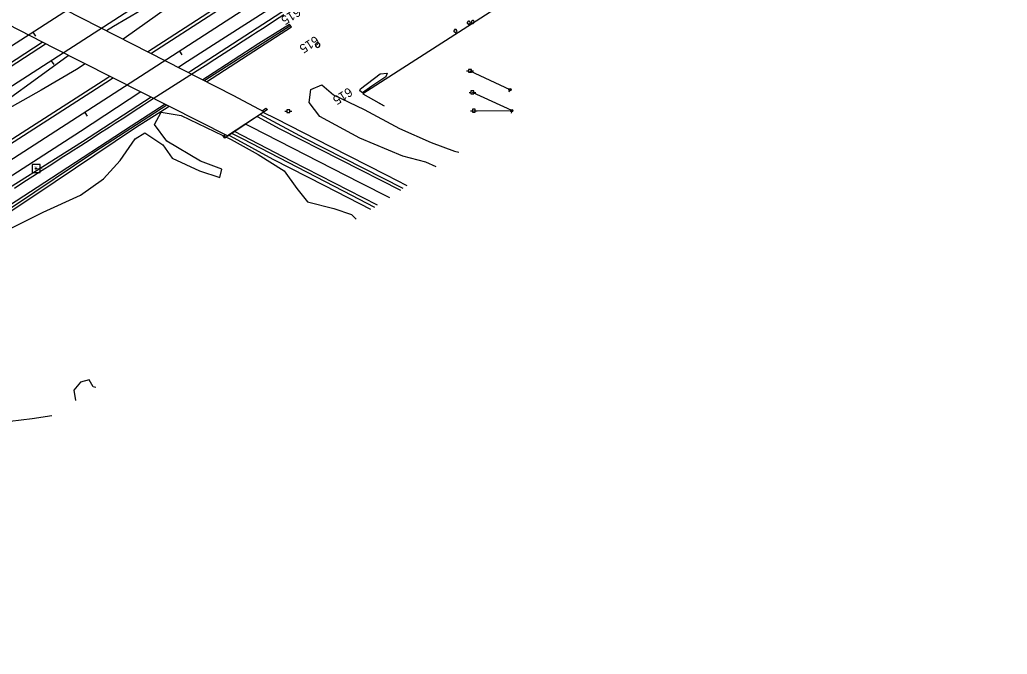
# Model space of a CAD drawing. Extents: x 1901471 to 1963503, y 756461 to 799997.
# Drawn here: x 1920288 to 1921162, y 766793 to 767356 of the extents above; entities that cross this region are included whole.
import ezdxf

# ---------------------------------------------------------------- set-up
doc = ezdxf.new("R2010")
doc.units = 0
for name, color, linetype in [('Default', 7, 'Continuous'), ('RD_DTM_BkLn1', 7, 'Continuous'), ('RD_EX_Bldg', 7, 'Continuous'), ('RD_EX_Bridge', 7, 'Continuous'), ('RD_EX_DR_ErosCtrl', 7, 'Continuous'), ('RD_EX_Fence_Other', 7, 'Continuous'), ('RD_EX_GuardRail', 7, 'Continuous'), ('RD_EX_H2O', 7, 'Continuous'), ('RD_EX_Road', 7, 'Continuous'), ('RD_EX_Road_txCode', 7, 'Continuous'), ('RD_EX_UT', 7, 'Continuous'), ('RD_EX_VEG', 7, 'Continuous'), ('RD_HC_Cl', 7, 'Continuous'), ('RD_HC_Data_Tic', 7, 'Continuous'), ('RD_HC_Survey', 7, 'Continuous'), ('RD_HC_TX_Sta50', 7, 'Continuous'), ('RD_HC_txCode', 7, 'Continuous'), ('RD_SMD_Locator', 7, 'Continuous')]:
    doc.layers.add(name, color=color, linetype=linetype)

# ---------------------------------------------------------------- blocks, each defined once
blk = doc.blocks.new('PP')
at = {"layer": 'RD_EX_UT'}
for p, q in [((2.5, 2.5), (-2.5, 2.5)), ((-2.5, 2.5), (-2.5, -2.5)), ((2.5, -2.5), (2.5, 2.5)), ((-5.9, -0.1), (-2.5, -0.1)), ((-2.5, -2.5), (2.5, -2.5)), ((2.4, -0.1), (6.1, -0.1))]:
    blk.add_line(p, q, dxfattribs=at)
blk = doc.blocks.new('SB2')
at = {"layer": 'RD_EX_VEG'}
for centre, radius, start, end in [((-1.6, -0.2), 1.26, 96.4518, 294.734), ((-0.7, 1.5), 1.08, 34.9763, 204.756), ((1, 1.7), 0.995, 308.7626, 152.0467), ((1.8, -0.3), 1.22, 256.5667, 98.1046), ((0.2, -1.6), 1.32, 166.8827, 5.7589)]:
    blk.add_arc(centre, radius, start, end, dxfattribs=at)
blk = doc.blocks.new('GW')
at = {"layer": 'RD_EX_UT'}
blk.add_line((0, 0), (0, 5), dxfattribs=at)
blk.add_circle((0, 0), 2, dxfattribs=at)
blk = doc.blocks.new('OP')
at = {"layer": 'Default'}
for start, end in [(90, 270), (270, 90)]:
    blk.add_arc((0, 0), 0.127, start, end, dxfattribs=at)

msp = doc.modelspace()

# ---------------------------------------------------------------- linework, layer by layer
at = {"layer": 'RD_DTM_BkLn1'}
for points in [[(1920451.72, 767315.24), (1920460.13, 767320.66), (1920468.53, 767326.09), (1920476.93, 767331.51), (1920485.33, 767336.93), (1920493.73, 767342.36), (1920496.35, 767344.05), (1920504.73, 767349.5), (1920513.12, 767354.95), (1920521.5, 767360.4)], [(1920282.76, 767206.5), (1920291.14, 767211.97), (1920298.97, 767217.08), (1920307.41, 767222.46), (1920315.84, 767227.83), (1920324.27, 767233.2), (1920332.71, 767238.57), (1920333.04, 767238.79), (1920341.45, 767244.21), (1920349.85, 767249.63), (1920358.25, 767255.05), (1920366.66, 767260.47), (1920372.06, 767263.95), (1920380.44, 767269.41), (1920388.82, 767274.87), (1920397.2, 767280.33), (1920402.54, 767283.81), (1920444.67, 767310.73), (1920451.72, 767315.24)]]:
    msp.add_lwpolyline(points, dxfattribs=at)
at = {"layer": 'RD_EX_Bldg'}
for points in [[(1920505.28, 767277.2), (1920506.98, 767276.07), (1920469.23, 767250.81), (1920467.62, 767252.42), (1920469.77, 767253.84)], [(1920502.1, 767275.1), (1920505.28, 767277.2)]]:
    msp.add_lwpolyline(points, dxfattribs=at)
at = {"layer": 'RD_EX_Bridge'}
msp.add_lwpolyline([(1920204.74, 767388.92), (1920237.87, 767410.63), (1920476.07, 767288.85), (1920503.83, 767274.19), (1920471.59, 767252.92), (1920318.02, 767330.38)], close=True, dxfattribs=at)
at = {"layer": 'RD_EX_DR_ErosCtrl'}
for points in [[(1920452.87, 767300.71), (1920499.68, 767331.18), (1920528.07, 767349.36), (1920526.38, 767351.47), (1920499.34, 767334.65), (1920453.81, 767305.03), (1920449.65, 767302.36)], [(1920416.2, 767280.86), (1920386.11, 767261.51), (1920315.57, 767215.2), (1920228.26, 767158.49), (1920180.25, 767126.52), (1920148.41, 767099.66), (1920122.05, 767070.81), (1920090.21, 767033.99), (1920044.69, 766979.77), (1919995.19, 766925.67), (1919973.05, 766908.75), (1919947.93, 766891.84), (1919913.1, 766870.2), (1919888.23, 766855.77), (1919856.89, 766836.99)], [(1919860.37, 766833.01), (1919964.84, 766895.19), (1919999.42, 766920.82), (1920021.06, 766943.45), (1920060.86, 766989.34), (1920100.16, 767036.48), (1920132, 767071.05), (1920155.38, 767098.29), (1920182.49, 767122.05), (1920300.89, 767200.15), (1920389.94, 767260.2), (1920415.73, 767276.52), (1920419.68, 767279.1)]]:
    msp.add_lwpolyline(points, dxfattribs=at)
at = {"layer": 'RD_EX_Fence_Other'}
for points in [[(1921109.26, 767622.04), (1921004.31, 767555.67), (1920910.41, 767494.23), (1920836.77, 767447.64), (1920753.72, 767394.57), (1920731.99, 767380.75), (1920691.62, 767354.47), (1920634.23, 767317.58), (1920591.29, 767289.96), (1920610.24, 767279.36)], [(1920605.87, 767281.8), (1920610.24, 767279.36)], [(1920605.87, 767281.8), (1920610.24, 767279.36)]]:
    msp.add_lwpolyline(points, dxfattribs=at)
at = {"layer": 'RD_EX_GuardRail'}
for points in [[(1920364.2, 767346.05), (1920370.44, 767350.11), (1920443.15, 767392.82), (1920479.96, 767414.58), (1920516.96, 767439.06)], [(1920519.86, 767436.34), (1920480.51, 767410.77), (1920382.04, 767340.41), (1920379.05, 767338.45)], [(1920207.42, 767238.14), (1920250.03, 767265.7), (1920329.1, 767323.18), (1920330.49, 767324.09)], [(1920345.49, 767316.52), (1920337.8, 767311.49), (1920306.43, 767293.17), (1920252.75, 767263.16), (1920209.96, 767235.24)], [(1920630.7, 767208.5), (1920612.16, 767217.92), (1920562.91, 767243.17), (1920514.51, 767267.8), (1920503.14, 767273.5)], [(1920598.47, 767187.44), (1920557.75, 767208.4), (1920512.01, 767231.85), (1920474.16, 767252.58), (1920472.87, 767253.24)]]:
    msp.add_lwpolyline(points, dxfattribs=at)
at = {"layer": 'RD_EX_H2O'}
for points in [[(1920526.8, 767350.07), (1920452.43, 767302.56), (1920451.03, 767301.65)], [(1920417.77, 767280.07), (1920353.93, 767238.64), (1920282.79, 767190.75), (1920210.9, 767144.49), (1920182.3, 767125.46), (1920162.65, 767109.29), (1920138.27, 767084.66), (1920112.65, 767055.31), (1920063.4, 766997.73), (1920036.53, 766965.64), (1920007.43, 766932.43), (1919977.08, 766907.31), (1919943.26, 766885.17), (1919859.43, 766835.8)]]:
    msp.add_lwpolyline(points, dxfattribs=at)
at = {"layer": 'RD_EX_Road'}
for points in [[(1920400.72, 767327.37), (1920487.52, 767383.63), (1920635.38, 767479.12), (1920661.64, 767495.29), (1920694.84, 767517.35), (1920732.18, 767541.82), (1920762.06, 767561.45), (1920786.27, 767576.75), (1920822.14, 767600.1), (1920858.91, 767624.09), (1920894.64, 767647.15), (1920934.53, 767672.54), (1920969.66, 767695.31), (1921006.56, 767719.17), (1921043.12, 767742.99), (1921078.84, 767765.67), (1921112.57, 767787.61), (1921147.5, 767810.26), (1921187.01, 767835.74)], [(1920403.62, 767325.89), (1920515.04, 767398.14), (1920661.76, 767492.83), (1920707.44, 767521.63), (1920764.27, 767558.94), (1920825.55, 767598.59), (1920868.43, 767626.29), (1920912.66, 767654.78), (1920957.78, 767683.86), (1921005.12, 767714.34), (1921047.82, 767742.09), (1921089.02, 767768.71), (1921132.63, 767796.68), (1921179.05, 767826.64)], [(1921186.39, 767802.82), (1921145.72, 767776.33), (1921109.99, 767753.28), (1921067.19, 767725.71), (1921023.3, 767697.39), (1920979.15, 767668.91), (1920932.95, 767639.15), (1920885.18, 767608.38), (1920840.56, 767579.48), (1920783.65, 767542.6), (1920747.73, 767519.1), (1920674.38, 767472.36), (1920554.28, 767394.56), (1920466.59, 767338.26), (1920431.78, 767315.91), (1920427.99, 767313.43)], [(1921192.36, 767796.64), (1921152.79, 767771.12), (1921114.74, 767746.83), (1921079.9, 767724.24), (1921042.89, 767700.31), (1921005.67, 767676.12), (1920970, 767653.1), (1920934.83, 767630.39), (1920902.47, 767609.63), (1920867.54, 767586.98), (1920827.42, 767561.12), (1920795.34, 767540.37), (1920784.52, 767533.37), (1920729.96, 767497.52), (1920682.92, 767467.1), (1920550.54, 767382.8), (1920438.88, 767309.98), (1920437.06, 767308.79)], [(1920266.14, 767305.56), (1920310.45, 767334.29)], [(1920268.73, 767310.8), (1920307.36, 767335.89)], [(1920217.5, 767209.79), (1920365.36, 767304.45), (1920367.14, 767305.6)], [(1920248.21, 767225.83), (1920367.98, 767302.78), (1920370.06, 767304.13)], [(1920394.76, 767291.67), (1920341.36, 767256.71), (1920187.82, 767157.76)], [(1920403.83, 767287.1), (1920342.98, 767247.38), (1920159.18, 767131.71)], [(1920497.66, 767269.83), (1920517.96, 767259.13), (1920624.6, 767204.51)], [(1920626.93, 767206.04), (1920539.3, 767250.61), (1920500.27, 767271.58)], [(1920475.5, 767255), (1920484.38, 767250.53), (1920573.87, 767204.21), (1920601.8, 767189.62)], [(1920604.27, 767191.23), (1920528.05, 767230.43), (1920477.78, 767256.53)], [(1920487.83, 767263.25), (1920492.49, 767260.87), (1920588.75, 767211.49), (1920614.79, 767198.11)]]:
    msp.add_lwpolyline(points, dxfattribs=at)
at = {"layer": 'RD_EX_UT'}
for points in [[(1920686.18, 767310.35), (1920721.63, 767293.77)], [(1920689.56, 767275.04), (1920723.22, 767275.17), (1920688.33, 767291.31)]]:
    msp.add_lwpolyline(points, dxfattribs=at)
at = {"layer": 'RD_EX_VEG'}
msp.add_lwpolyline([(1920589.29, 767294.6), (1920606.76, 767307.76), (1920612.89, 767308.21), (1920611.75, 767305.03), (1920599.27, 767296.87), (1920591.11, 767290.97), (1920588.61, 767292.78)], close=True, dxfattribs=at)
for points in [[(1920656.35, 767225.27), (1920647.06, 767229.34), (1920626.66, 767234.88), (1920588.8, 767250.88), (1920553.39, 767269.97), (1920543.92, 767282.21), (1920545.23, 767293.96), (1920555.02, 767297.88), (1920565.47, 767289.07), (1920592.56, 767276.17), (1920623.89, 767259.36), (1920651.96, 767246.96), (1920672.52, 767239.29), (1920676.48, 767238.42)], [(1920263.7, 767162.91), (1920308.38, 767185.1), (1920341.2, 767200.33), (1920361.69, 767214.75), (1920376.38, 767230.98), (1920389.8, 767250.02), (1920398.32, 767255.46), (1920414.09, 767244.76), (1920422.62, 767233.15), (1920446.73, 767221.91), (1920464.69, 767215.74), (1920466.5, 767223.36), (1920447.64, 767230.43), (1920417.72, 767248.2), (1920406.84, 767262.71), (1920412.64, 767273.77), (1920430.41, 767270.69), (1920474.66, 767249.65), (1920498.78, 767236.23), (1920521.77, 767221.84), (1920532.83, 767206.18), (1920542.35, 767194.2), (1920565.68, 767188.37), (1920581.35, 767183.14), (1920585.52, 767178.97)], [(1920354.89, 767029.83), (1920352.44, 767030.51), (1920349, 767036.68), (1920341.2, 767034.5), (1920335.4, 767027.43), (1920336.86, 767018.2)], [(1920316.02, 767004.76), (1920298.4, 767002.04), (1920279, 766999.5)]]:
    msp.add_lwpolyline(points, dxfattribs=at)
at = {"layer": 'RD_HC_Cl'}
for p, q in [((1926729.52, 771495.93), (1917217.27, 765354.92)), ((1926745.76, 771470.78), (1917232.23, 765328.83)), ((1925391.98, 770532.94), (1917300.19, 765307.31))]:
    msp.add_line(p, q, dxfattribs=at)
at = {"layer": 'RD_HC_Data_Tic'}
for p, q in [((1920299.14, 767344.54), (1920301.31, 767341.18)), ((1920429, 767327.87), (1920431.17, 767324.51)), ((1920315.42, 767319.34), (1920317.59, 767315.98)), ((1920344.99, 767273.62), (1920347.16, 767270.26))]:
    msp.add_line(p, q, dxfattribs=at)
at = {"layer": 'RD_HC_Survey'}
msp.add_lwpolyline([(1920305.44, 767227.38), (1920298.37, 767227.38), (1920298.37, 767220.31), (1920305.44, 767220.31)], close=True, dxfattribs=at)
msp.add_circle((1920301.91, 767223.85), 0.5, dxfattribs=at)
at = {"layer": 'RD_SMD_Locator'}
msp.add_circle((1920301.91, 767223.85), 0.001, dxfattribs=at)

# ---------------------------------------------------------------- block references
at = {"layer": 'Default', "xscale": 0.5039370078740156, "yscale": 0.5039370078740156}
for p in [(1920686.18, 767310.35), (1920688.33, 767291.31), (1920525.27, 767274.73), (1920689.56, 767275.04)]:
    msp.add_blockref('PP', p, dxfattribs=at)
at = {"layer": 'RD_EX_UT', "xscale": 15.748031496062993, "yscale": 15.748031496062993}
msp.add_blockref('OP', (1920551.38, 767333.23), dxfattribs=at)
at = {"layer": 'RD_EX_UT'}
for p, xscale, yscale, rotation in [((1920721.63, 767293.77), 0.49212598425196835, 0.49212598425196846, 154.936618), ((1920723.22, 767275.17), 0.4921259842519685, 0.4921259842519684, 166.87709)]:
    msp.add_blockref('GW', p, dxfattribs=dict(at, xscale=xscale, yscale=yscale, rotation=rotation))
at = {"layer": 'RD_EX_VEG', "xscale": 0.5019685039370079, "yscale": 0.5019685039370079}
for p in [(1920685.04, 767353.02), (1920688.62, 767353.76), (1920673.24, 767345.76)]:
    msp.add_blockref('SB2', p, dxfattribs=at)

# ---------------------------------------------------------------- texts
at = {"layer": 'RD_EX_Road_txCode'}
msp.add_text('380.780', height=1, dxfattribs=at).set_placement((1920302.91, 767223.35))
at = {"layer": 'RD_HC_TX_Sta50'}
for rotation, p in [(212.84589, (1920533.06, 767367)), (212.84638, (1920549.33, 767341.8)), (212.85416, (1920578.9, 767296.12))]:
    msp.add_text('615', height=8, rotation=rotation, dxfattribs=at).set_placement(p)
at = {"layer": 'RD_HC_txCode'}
for s, p in [('8074', (1920300.24, 767224.85)), ('MSC', (1920300.59, 767221.85))]:
    msp.add_text(s, height=1, dxfattribs=at).set_placement(p)

doc.saveas('drawing.dxf')
